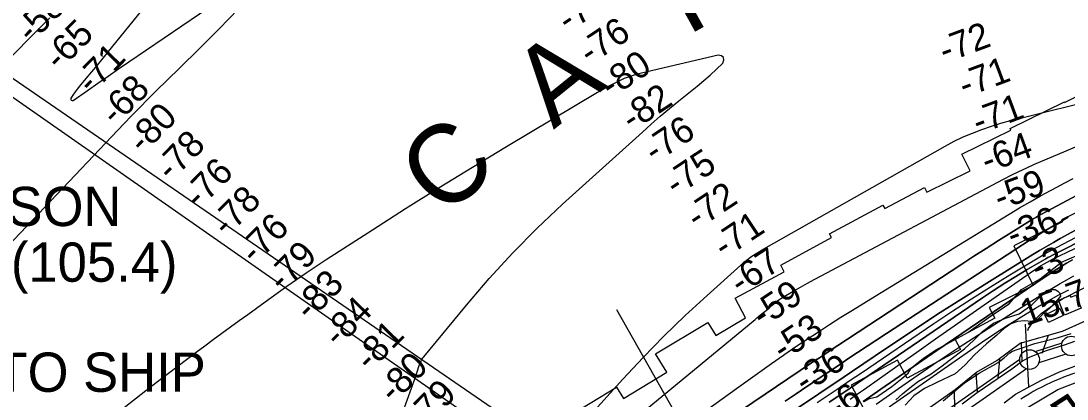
# Model space of a CAD drawing. Extents: x 3625074 to 3663148, y 511451 to 537151.
# Drawn here: x 3652094 to 3654754, y 529601 to 530563 of the extents above; entities that cross this region are included whole.
import ezdxf

# ---------------------------------------------------------------- set-up
doc = ezdxf.new("R2010")
doc.units = 0
for name, color, linetype in [('V-BLDG-OTLN', 7, 'Continuous'), ('V-CHAN-NAID', 7, 'Continuous'), ('V-FLOD-BASE', 7, 'Continuous'), ('V-LEVE-TOET', 7, 'Continuous'), ('V-RIVR-EDGE', 7, 'Continuous'), ('V-RIVR-IDEN', 7, 'Continuous'), ('V-RIVR-RANG', 7, 'Continuous'), ('V-ROAD-CNTR', 7, 'Continuous'), ('V-RRAP-FSHR', 7, 'Continuous'), ('V-RRAP-RVMT', 7, 'Continuous'), ('V-SITE-VEGE', 7, 'Continuous'), ('V-SURV-IDEN', 7, 'Continuous'), ('V-SURV-LINE', 7, 'Continuous'), ('V-TOPO-DPTH', 7, 'Continuous'), ('V-TOPO-MAJR', 7, 'Continuous'), ('V-TOPO-MINR', 7, 'Continuous'), ('V-TOPO-WATR', 7, 'Continuous'), ('V-UTIL-LINE', 7, 'Continuous')]:
    doc.layers.add(name, color=color, linetype=linetype)

msp = doc.modelspace()

# ---------------------------------------------------------------- linework, layer by layer
at = {"layer": 'V-BLDG-OTLN'}
for points in [[(3654747.6, 529814.4), (3654732.1, 529852.2), (3654762.2, 529864.6), (3654763.9, 529860.4), (3654776.6, 529865.5), (3654790.3, 529832)], [(3654744.3, 529813.1), (3654707.2, 529795.7), (3654697.9, 529815.4), (3654735, 529832.9)]]:
    msp.add_lwpolyline(points, close=True, dxfattribs=at)
at = {"layer": 'V-FLOD-BASE'}
msp.add_lwpolyline([(3654773.5, 529747), (3654746.9, 529737.7), (3654701.3, 529723.2), (3654678.8, 529715.2), (3654659.7, 529707.3), (3654642, 529697.9), (3654614, 529677.1), (3654525.2, 529616.2), (3654487.6, 529588)], dxfattribs=at)
at = {"layer": 'V-LEVE-TOET'}
for points in [[(3654438.8, 529595.9), (3654493.5, 529642.2), (3654530.4, 529666.3), (3654578.8, 529693.7), (3654593.9, 529705.8), (3654608.9, 529718.6), (3654615.1, 529722.6), (3654627.3, 529726.6), (3654643, 529731.9), (3654672.3, 529741.8), (3654729.4, 529756.9), (3654764.8, 529767.4)], [(3654594, 529591), (3654623.4, 529613.2), (3654654.1, 529630.5), (3654688.9, 529648.6), (3654734.6, 529669.9), (3654780.9, 529687.1)]]:
    msp.add_lwpolyline(points, dxfattribs=at)
at = {"layer": 'V-RIVR-EDGE'}
msp.add_lwpolyline([(3654238.1, 529594.1), (3654251.9, 529602.4), (3654270.5, 529606), (3654308.4, 529632.3), (3654334.3, 529653.3), (3654349.9, 529667), (3654358.4, 529680.2), (3654389.1, 529704.8), (3654419.7, 529725.1), (3654502.1, 529770.5), (3654559.8, 529811.8), (3654606.7, 529843.5), (3654638, 529879.4), (3654685.5, 529906.9), (3654740.2, 529948.8), (3654790.7, 529971.5)], dxfattribs=at)
at = {"layer": 'V-RIVR-RANG'}
msp.add_line((3653964.6, 529201.4), (3653609.1, 529827.5), dxfattribs=at)
at = {"layer": 'V-ROAD-CNTR'}
msp.add_arc((3654960.3, 529102.5), 593.8, 104.1221, 122.9912, dxfattribs=at)
at = {"layer": 'V-RRAP-FSHR'}
for p, q in [((3654706, 529762.8), (3654689.7, 529716.8)), ((3654637.9, 529745.3), (3654639.4, 529696.5)), ((3654582.3, 529702.6), (3654577.8, 529654)), ((3654521.8, 529667.6), (3654525.4, 529618.9)), ((3654467.4, 529623.5), (3654467.6, 529574.6))]:
    msp.add_line(p, q, dxfattribs=at)
msp.add_lwpolyline([(3654391.6, 529570), (3654469.6, 529625), (3654523.8, 529669.3), (3654575.7, 529698.8), (3654634.9, 529743), (3654742.7, 529773.1), (3654820.1, 529807.9)], dxfattribs=at)
at = {"layer": 'V-RRAP-RVMT'}
for points in [[(3653909.7, 529857.1), (3654035.1, 529924.5), (3654025.9, 529941.9), (3654155.5, 530011.6), (3654150.2, 530021.4), (3654285.9, 530094.3), (3654290.6, 530085.5), (3654391.5, 530139.6), (3654398, 530127.5), (3654507.9, 530181.4), (3654486.9, 530224), (3654611.5, 530285.5), (3654609.8, 530289.1), (3654747.4, 530357), (3654748, 530355.7), (3654855.2, 530408.6), (3654856.7, 530405.5), (3654967.8, 530460.3), (3654972.7, 530450.4), (3655097.1, 530511.8), (3655230.4, 530241.6)], [(3655230.4, 530241.6), (3655093.1, 530173.9), (3655092.5, 530175.2), (3654968.3, 530114), (3654966.7, 530117.1), (3654855.6, 530062.3), (3654835.5, 530103.4), (3654740.1, 530056.7), (3654742.4, 530051.9), (3654618.7, 529990.3), (3654668.1, 529889.5), (3654555.9, 529834), (3654570.6, 529806.3), (3654469.7, 529752), (3654483.5, 529726.5), (3654347.9, 529653.6), (3654322.8, 529699.9), (3654204.9, 529636.2), (3654251.6, 529547.7), (3654171.7, 529504.8)], [(3653474.4, 529549.9), (3653608.5, 529630.7), (3653625.8, 529602.5), (3653735.9, 529668.9), (3653707.7, 529715.5), (3653840.7, 529795.6), (3653860.7, 529762.2), (3653936.2, 529807.7), (3653909.7, 529857.1)]]:
    msp.add_lwpolyline(points, dxfattribs=at)
at = {"layer": 'V-SITE-VEGE'}
for points in [[(3654318.4, 529598.4), (3654335.6, 529613.9), (3654358.2, 529632.7), (3654376, 529646.2), (3654408.2, 529664.9), (3654437, 529685.1), (3654455.5, 529699.9), (3654493.2, 529728.2), (3654517.2, 529750.4), (3654539.2, 529772.7), (3654567.3, 529794.2), (3654597.4, 529806.2), (3654632.2, 529817.4), (3654664.4, 529840.3), (3654685, 529860.5), (3654694, 529868.6), (3654702.2, 529877.4), (3654711.1, 529879.4), (3654724, 529879.9), (3654730.8, 529875.1), (3654735.5, 529870.3), (3654737.5, 529862.8), (3654725.8, 529847.9), (3654710.6, 529832.4), (3654694.9, 529818.9), (3654679.8, 529804.1), (3654663.4, 529798.1), (3654645.7, 529799.6), (3654628, 529797.7), (3654611.6, 529791.8), (3654594.4, 529780.3), (3654575.2, 529763.5), (3654549.1, 529741.3), (3654518.9, 529713.6), (3654494.9, 529688), (3654469.5, 529665.1), (3654423, 529643), (3654391.5, 529627.6), (3654364.8, 529608.8), (3654342.8, 529585.2)], [(3654615.1, 529556.1), (3654730.9, 529624.7), (3654831.7, 529664)]]:
    msp.add_lwpolyline(points, dxfattribs=at)
at = {"layer": 'V-SURV-LINE'}
for points in [[(3654673.3, 529721.7), (3654741.5, 529743.9)], [(3654750.8, 529715.3), (3654682.5, 529693.1)], [(3654385.7, 529528.2), (3654633.9, 529702.1)], [(3654651.1, 529677.5), (3654402.9, 529503.6)]]:
    msp.add_lwpolyline(points, dxfattribs=at)
for centre in [(3654765.1, 529735.8), (3654658.9, 529701.2)]:
    msp.add_circle(centre, 25, dxfattribs=at)
at = {"layer": 'V-TOPO-DPTH'}
for points in [[(3653777.1, 529471.8), (3654104.3, 529692.6), (3654114.3, 529699.3), (3654124.4, 529706), (3654134.4, 529712.7), (3654144.5, 529719.3), (3654486.4, 529943.8), (3654517.5, 529964), (3654548.7, 529984.2), (3654580.1, 530004.1), (3654611.5, 530023.9), (3654658.5, 530053.3), (3654666.5, 530058.3), (3654674.6, 530063.1), (3654682.8, 530067.7), (3654691, 530072.2), (3654790.7, 530125.8)], [(3654790.7, 530125.8), (3654691, 530072.2), (3654682.8, 530067.7), (3654674.6, 530063.1), (3654666.5, 530058.3), (3654658.5, 530053.3), (3654611.5, 530023.9), (3654580.1, 530004.1), (3654548.7, 529984.2), (3654517.5, 529964), (3654486.4, 529943.8), (3654144.5, 529719.3), (3654134.4, 529712.7), (3654124.4, 529706), (3654114.3, 529699.3), (3654104.3, 529692.6), (3653777.1, 529471.8)], [(3654018, 529543.6), (3654123.1, 529614.1), (3654144.5, 529628.5), (3654165.9, 529642.9), (3654187.3, 529657.3), (3654208.7, 529671.8), (3654295.1, 529730.3), (3654359.9, 529773.7), (3654425.1, 529816.5), (3654490.7, 529858.5), (3654556.8, 529900.1), (3654667, 529968.5), (3654684.4, 529979.1), (3654701.8, 529989.4), (3654719.4, 529999.5), (3654737.1, 530009.4), (3654813, 530051)], [(3654813, 530051), (3654737.1, 530009.4), (3654719.4, 529999.5), (3654701.8, 529989.4), (3654684.4, 529979.1), (3654667, 529968.5), (3654556.8, 529900.1), (3654490.7, 529858.5), (3654425.1, 529816.5), (3654359.9, 529773.7), (3654295.1, 529730.3), (3654208.7, 529671.8), (3654187.3, 529657.3), (3654165.9, 529642.9), (3654144.5, 529628.5), (3654123.1, 529614.1), (3654018, 529543.6)], [(3654037.4, 529595.3), (3654065, 529614), (3654092.7, 529632.7), (3654099.2, 529637.1), (3654123.6, 529653.5), (3654148.1, 529670), (3654172.5, 529686.4), (3654197, 529702.9), (3654221.5, 529719.2), (3654246, 529735.6), (3654270.7, 529751.8), (3654295.3, 529767.9), (3654660.8, 530005.6), (3654675, 530014.6), (3654689.2, 530023.5), (3654703.5, 530032.3), (3654718, 530040.8), (3654727.7, 530046.5), (3654737.4, 530052.1), (3654747, 530057.7), (3654756.7, 530063.3)], [(3654756.7, 530063.3), (3654747, 530057.7), (3654737.4, 530052.1), (3654727.7, 530046.5), (3654718, 530040.8), (3654703.5, 530032.3), (3654689.2, 530023.5), (3654675, 530014.6), (3654660.8, 530005.6), (3654295.3, 529767.9), (3654270.7, 529751.8), (3654246, 529735.6), (3654221.5, 529719.2), (3654197, 529702.9), (3654172.5, 529686.4), (3654148.1, 529670), (3654123.6, 529653.5), (3654099.2, 529637.1), (3654092.7, 529632.7), (3654065, 529614), (3654037.4, 529595.3)], [(3654900.4, 530059.5), (3654722.6, 529969.8), (3654716.9, 529966.8), (3654711.2, 529963.8), (3654705.5, 529960.7), (3654699.9, 529957.5), (3654653, 529930.2), (3654624.2, 529913), (3654595.6, 529895.3), (3654567.4, 529877.1), (3654539.5, 529858.5), (3654253.3, 529663.1), (3654218.6, 529639.4), (3654183.7, 529615.9), (3654148.9, 529592.4)], [(3654148.9, 529592.4), (3654183.7, 529615.9), (3654218.6, 529639.4), (3654253.3, 529663.1), (3654539.5, 529858.5), (3654567.4, 529877.1), (3654595.6, 529895.3), (3654624.2, 529913), (3654653, 529930.2), (3654699.9, 529957.5), (3654705.5, 529960.7), (3654711.2, 529963.8), (3654716.9, 529966.8), (3654722.6, 529969.8), (3654900.4, 530059.5)], [(3654768, 529955), (3654753.2, 529946.5), (3654738.7, 529937.6), (3654724.2, 529928.5), (3654710, 529919.2), (3654695.8, 529909.8), (3654423, 529724), (3654387.4, 529699.6), (3654351.7, 529675.1), (3654316.2, 529650.4), (3654280.7, 529625.7), (3654235.6, 529594.2)], [(3654768, 529955), (3654753.2, 529946.5), (3654738.7, 529937.6), (3654724.2, 529928.5), (3654710, 529919.2), (3654695.8, 529909.8), (3654423, 529724), (3654387.4, 529699.6), (3654351.7, 529675.1), (3654316.2, 529650.4), (3654280.7, 529625.7), (3654235.6, 529594.2)], [(3654302.1, 529581.3), (3654536.8, 529744.4), (3654570.6, 529767.2), (3654604.6, 529789.5), (3654639.3, 529810.9), (3654674.3, 529831.7), (3654731.4, 529864.8), (3654738.2, 529868.5), (3654744.9, 529872.2), (3654751.8, 529875.7), (3654758.7, 529879.1)]]:
    msp.add_lwpolyline(points, dxfattribs=at)
at = {"layer": 'V-TOPO-MAJR'}
msp.add_lwpolyline([(3653475.8, 529311.5), (3653913.6, 529627.8), (3653943.3, 529649.1), (3653973, 529670.3), (3654002.9, 529691.3), (3654032.8, 529712.3), (3654036.7, 529715), (3654064.8, 529734.3), (3654093.2, 529753.4), (3654121.7, 529772.1), (3654150.4, 529790.6), (3654179.2, 529808.9), (3654208.2, 529827), (3654237.2, 529845), (3654266.3, 529862.9), (3654607.2, 530071.3), (3654633.6, 530087.1), (3654660.1, 530102.6), (3654686.9, 530117.7), (3654713.9, 530132.5), (3654727.9, 530140), (3654748.6, 530151.1), (3654769.4, 530162.2)], dxfattribs=at)
at = {"layer": 'V-TOPO-MINR'}
for points in [[(3652477.5, 530685.6), (3652315.5, 530485.3), (3652301.5, 530468.1), (3652287.4, 530450.9), (3652273.2, 530433.8), (3652259, 530416.8), (3652242.8, 530397.4), (3652236.8, 530389.9), (3652231.1, 530382.3), (3652225.7, 530374.3), (3652220.6, 530366.2), (3652220.6, 530363.2), (3652221.4, 530361.1), (3652223.5, 530360.5), (3652226.5, 530360.8), (3652263.1, 530386.4), (3652289.3, 530404.6), (3652315.6, 530422.8), (3652341.9, 530441), (3652368.2, 530459.1), (3652682.3, 530674)], [(3652647.2, 530594), (3652597.5, 530543.3), (3652547.3, 530493), (3652496.8, 530443), (3652436.7, 530384.2), (3652416.1, 530363.8), (3652395.7, 530343.2), (3652375.5, 530322.4), (3652355.4, 530301.5), (3651657.6, 529565.2)], [(3652167, 530570.8), (3652139.2, 530543.3), (3652111.7, 530515.6), (3652023.7, 530425.8)], [(3652998.5, 529383.9), (3653098.3, 529659), (3653101.3, 529670), (3653106.5, 529686), (3653107.5, 529689), (3653108.6, 529691.9), (3653109.9, 529694.7), (3653111.2, 529697.5), (3653112.7, 529700.2), (3653114.3, 529702.9), (3653116.1, 529705.4), (3653118, 529707.9), (3653226.8, 529840.1), (3653284.6, 529907.3), (3653344.3, 529972.7), (3653406.8, 530035.4), (3653471.1, 530096.4), (3653674, 530280.4), (3653696.7, 530300.6), (3653719.6, 530320.6), (3653742.9, 530340.1), (3653766.5, 530359.4), (3653813.8, 530397.3), (3653830.5, 530411.2), (3653846.9, 530425.5), (3653862.8, 530440.3), (3653878.4, 530455.5), (3653881, 530463.8), (3653880.4, 530470.3), (3653875.2, 530474.2), (3653866.7, 530476.4), (3653671.6, 530430.3), (3653661.1, 530427.5), (3653650.8, 530424.5), (3653640.6, 530421), (3653630.5, 530417.2), (3653628.2, 530416.3), (3653619.4, 530412.5), (3653610.6, 530408.5), (3653602.1, 530404.3), (3653593.6, 530399.8), (3653585.2, 530395.1), (3653576.8, 530390.4), (3653568.5, 530385.5), (3653560.3, 530380.7), (3653328.3, 530242.3), (3653242.4, 530190.5), (3653156.9, 530138.1), (3653072, 530084.8), (3652987.5, 530030.8), (3652869.7, 529954.9), (3652844.4, 529938.3), (3652819.4, 529921.5), (3652794.5, 529904.3), (3652769.9, 529886.8), (3652714.8, 529847.2), (3652692.8, 529831.3), (3652670.8, 529815.4), (3652648.7, 529799.5), (3652626.7, 529783.7), (3652604.7, 529767.7), (3652582.8, 529751.6), (3652561.1, 529735.4), (3652539.4, 529719), (3652423.2, 529630.6), (3652344.3, 529569.1)], [(3654654.7, 529775.4), (3654656.3, 529780.2), (3654670.2, 529800.3), (3654688.5, 529818.3), (3654725.5, 529844.7), (3654729.3, 529847.4), (3654733.3, 529850), (3654737.3, 529852.5), (3654741.3, 529855), (3654748, 529858.8), (3654751.1, 529860.4), (3655359.8, 530171.2), (3655365.5, 530173.8), (3655391.6, 530184.9), (3655397, 530187), (3655402.3, 530188.9), (3655407.8, 530190.6), (3655413.3, 530192), (3655991.9, 530453.7), (3655994.4, 530454.6), (3655996.9, 530455.4)], [(3653535.9, 529553.9), (3653624.2, 529651.4), (3653675.9, 529706.7), (3653728.6, 529760.8), (3653783, 529813.3), (3653838.6, 529864.6), (3653924.5, 529941.5), (3653938.3, 529953.1), (3653952.5, 529964), (3653967.4, 529974), (3653982.7, 529983.3), (3654444.2, 530244.8), (3654466.8, 530256.8), (3654489.8, 530268), (3654513.4, 530277.8), (3654537.4, 530286.9), (3654561.7, 530295), (3654586.2, 530302.6), (3654610.8, 530309.6), (3654635.6, 530316.1), (3654833.6, 530365.2)], [(3653449.6, 529381.5), (3653960.7, 529803.5), (3653971.4, 529812.3), (3653982.1, 529821.1), (3653992.9, 529829.9), (3654003.7, 529838.7), (3654022.2, 529853.7), (3654025.4, 529856), (3654028.7, 529858.2), (3654059.4, 529876), (3654076.6, 529885.9), (3654093.8, 529895.5), (3654111.1, 529905), (3654128.5, 529914.4), (3654592.2, 530160.2), (3654611.8, 530170.3), (3654631.5, 530180), (3654651.5, 530189.3), (3654671.6, 530198.3), (3654745.8, 530230.3), (3654803.5, 530254.4)], [(3653777.1, 529471.8), (3654104.3, 529692.6), (3654114.3, 529699.3), (3654124.4, 529706), (3654134.4, 529712.7), (3654144.5, 529719.3), (3654486.4, 529943.8), (3654517.5, 529964), (3654548.7, 529984.2), (3654580.1, 530004.1), (3654611.5, 530023.9), (3654658.5, 530053.3), (3654666.5, 530058.3), (3654674.6, 530063.1), (3654682.8, 530067.7), (3654691, 530072.2), (3654790.7, 530125.8)], [(3654018, 529543.6), (3654123.1, 529614.1), (3654144.5, 529628.5), (3654165.9, 529642.9), (3654187.3, 529657.3), (3654208.7, 529671.8), (3654295.1, 529730.3), (3654359.9, 529773.7), (3654425.1, 529816.5), (3654490.7, 529858.5), (3654556.8, 529900.1), (3654667, 529968.5), (3654684.4, 529979.1), (3654701.8, 529989.4), (3654719.4, 529999.5), (3654737.1, 530009.4), (3654813, 530051)], [(3654037.4, 529595.3), (3654065, 529614), (3654092.7, 529632.7), (3654099.2, 529637.1), (3654123.6, 529653.5), (3654148.1, 529670), (3654172.5, 529686.4), (3654197, 529702.9), (3654221.5, 529719.2), (3654246, 529735.6), (3654270.7, 529751.8), (3654295.3, 529767.9), (3654660.8, 530005.6), (3654675, 530014.6), (3654689.2, 530023.5), (3654703.5, 530032.3), (3654718, 530040.8), (3654727.7, 530046.5), (3654737.4, 530052.1), (3654747, 530057.7), (3654756.7, 530063.3)], [(3654118.5, 529591.5), (3654146.7, 529610.4), (3654174.8, 529629.4), (3654202.9, 529648.4), (3654231, 529667.4), (3654415.8, 529793.1), (3654463.4, 529824.9), (3654511.3, 529856.2), (3654559.8, 529886.7), (3654608.6, 529916.6), (3654684.9, 529962.6), (3654695.8, 529969.1), (3654706.9, 529975.5), (3654718, 529981.6), (3654729.3, 529987.7), (3654856.5, 530054.7)], [(3654148.9, 529592.4), (3654183.7, 529615.9), (3654218.6, 529639.4), (3654253.3, 529663.1), (3654539.5, 529858.5), (3654567.4, 529877.1), (3654595.6, 529895.3), (3654624.2, 529913), (3654653, 529930.2), (3654699.9, 529957.5), (3654705.5, 529960.7), (3654711.2, 529963.8), (3654716.9, 529966.8), (3654722.6, 529969.8), (3654900.4, 530059.5)], [(3654202.4, 529600.5), (3654212.6, 529607.7), (3654220.6, 529613.3), (3654228.6, 529618.9), (3654236.6, 529624.5), (3654244.6, 529630.2), (3654324, 529686.4), (3654371.8, 529720.2), (3654419.6, 529753.8), (3654467.4, 529787.4), (3654515.3, 529821), (3654660.3, 529922.3), (3654669, 529928.2), (3654677.9, 529934), (3654686.8, 529939.4), (3654695.9, 529944.8), (3654711.2, 529953.4), (3654712.8, 529954.3), (3654715.9, 529955.9), (3654717.5, 529956.7), (3654944.7, 530065.4)], [(3654268.8, 529587.8), (3654350.9, 529645), (3654414.1, 529688.3), (3654477.6, 529731), (3654541.9, 529772.8), (3654606.5, 529813.9), (3654702.7, 529874.2), (3654719.7, 529884.6), (3654736.7, 529894.7), (3654754, 529904.4), (3654771.4, 529914)], [(3654302.1, 529581.3), (3654536.8, 529744.4), (3654570.6, 529767.2), (3654604.6, 529789.5), (3654639.3, 529810.9), (3654674.3, 529831.7), (3654731.4, 529864.8), (3654738.2, 529868.5), (3654744.9, 529872.2), (3654751.8, 529875.7), (3654758.7, 529879.1)]]:
    msp.add_lwpolyline(points, dxfattribs=at)
at = {"layer": 'V-TOPO-WATR'}
msp.add_lwpolyline([(3654235.6, 529594.2), (3654280.7, 529625.7), (3654316.2, 529650.4), (3654351.7, 529675.1), (3654387.4, 529699.6), (3654423, 529724), (3654695.8, 529909.8), (3654710, 529919.2), (3654724.2, 529928.5), (3654738.7, 529937.6), (3654753.2, 529946.5), (3654768, 529955)], dxfattribs=at)
at = {"layer": 'V-UTIL-LINE'}
msp.add_line((3654656.7, 529631.7), (3654648.2, 529791.6), dxfattribs=at)
for points in [[(3653818.2, 529215.3), (3651532.9, 530788.1), (3651445.7, 531544.1)], [(3653809, 529154.2), (3651559.7, 530727.5)]]:
    msp.add_lwpolyline(points, dxfattribs=at)

# ---------------------------------------------------------------- texts
at = {"layer": 'V-CHAN-NAID'}
for s, p in [('JEFFERSON ', (3651554.2, 530041)), ('INTAKE (105.4)', (3651547.9, 529899.2)), ('ZITO SHIP ', (3651910, 529619.1))]:
    msp.add_text(s, height=100, dxfattribs=at).set_placement(p)
at = {"layer": 'V-RIVR-IDEN'}
for s, rotation, p in [('R', 28.9148, (3653789, 530525.2)), ('A', 38.9195, (3653448.4, 530285.9)), ('C', 41.7165, (3653169.3, 530058.3))]:
    msp.add_text(s, height=200, rotation=rotation, dxfattribs=at).set_placement(p)
at = {"layer": 'V-RIVR-RANG'}
for s, rotation, p in [('-78', 33.5174, (3653484.8, 530532.7)), ('-58', 45.2862, (3652119.7, 530503.7)), ('-65', 45.2862, (3652191.3, 530433.9)), ('-76', 33.5174, (3653540.2, 530449.5)), ('-72', 20.3732, (3654443.3, 530455)), ('-71', 45.2862, (3652272.8, 530374.1)), ('-80', 33.5174, (3653594.1, 530365.3)), ('-71', 20.3732, (3654493.5, 530367)), ('-68', 45.2862, (3652333.8, 530293.6)), ('-82', 33.5174, (3653647.6, 530280.7)), ('-71', 20.3732, (3654528, 530273.2)), ('-80', 45.2862, (3652403.8, 530222.1)), ('-76', 33.5174, (3653705.3, 530199)), ('-78', 45.2862, (3652475.2, 530152.2)), ('-64', 20.3732, (3654550.3, 530174.7)), ('-75', 33.5174, (3653758.9, 530114.6)), ('-76', 45.2862, (3652546.5, 530082)), ('-59', 20.3732, (3654582.9, 530080.2)), ('-78', 45.2862, (3652617, 530011.1)), ('-72', 33.5174, (3653813.1, 530030.5)), ('-36', 20.3732, (3654615.7, 529985.7)), ('-76', 45.2862, (3652688.3, 529940.9)), ('-71', 33.5174, (3653881.9, 529956.2)), ('-79', 45.2862, (3652759.4, 529870.6)), ('-67', 33.5174, (3653923.5, 529863.8)), ('-3', 20.3732, (3654678, 529902.2)), ('-83', 45.2862, (3652827.5, 529797.2)), ('-59', 33.5174, (3653979.2, 529780.7)), ('15.7', 20.0883, (3654650.1, 529785.8)), ('-84', 45.2862, (3652900.8, 529729.1)), ('-53', 33.5174, (3654031.4, 529695.3)), ('-81', 45.2862, (3652981.3, 529668.4)), ('-36', 33.5174, (3654087.7, 529612.7)), ('-80', 45.2862, (3653041.8, 529587.3)), ('-79', 45.2862, (3653113.8, 529517.9)), ('-6', 33.5174, (3654170, 529547.2))]:
    msp.add_text(s, height=67, rotation=rotation, dxfattribs=at).set_placement(p)
at = {"layer": 'V-SURV-IDEN'}
msp.add_text('533+67.1', height=100, rotation=305.8508, dxfattribs=at).set_placement((3654668.5, 529565.4))

doc.saveas('drawing.dxf')
